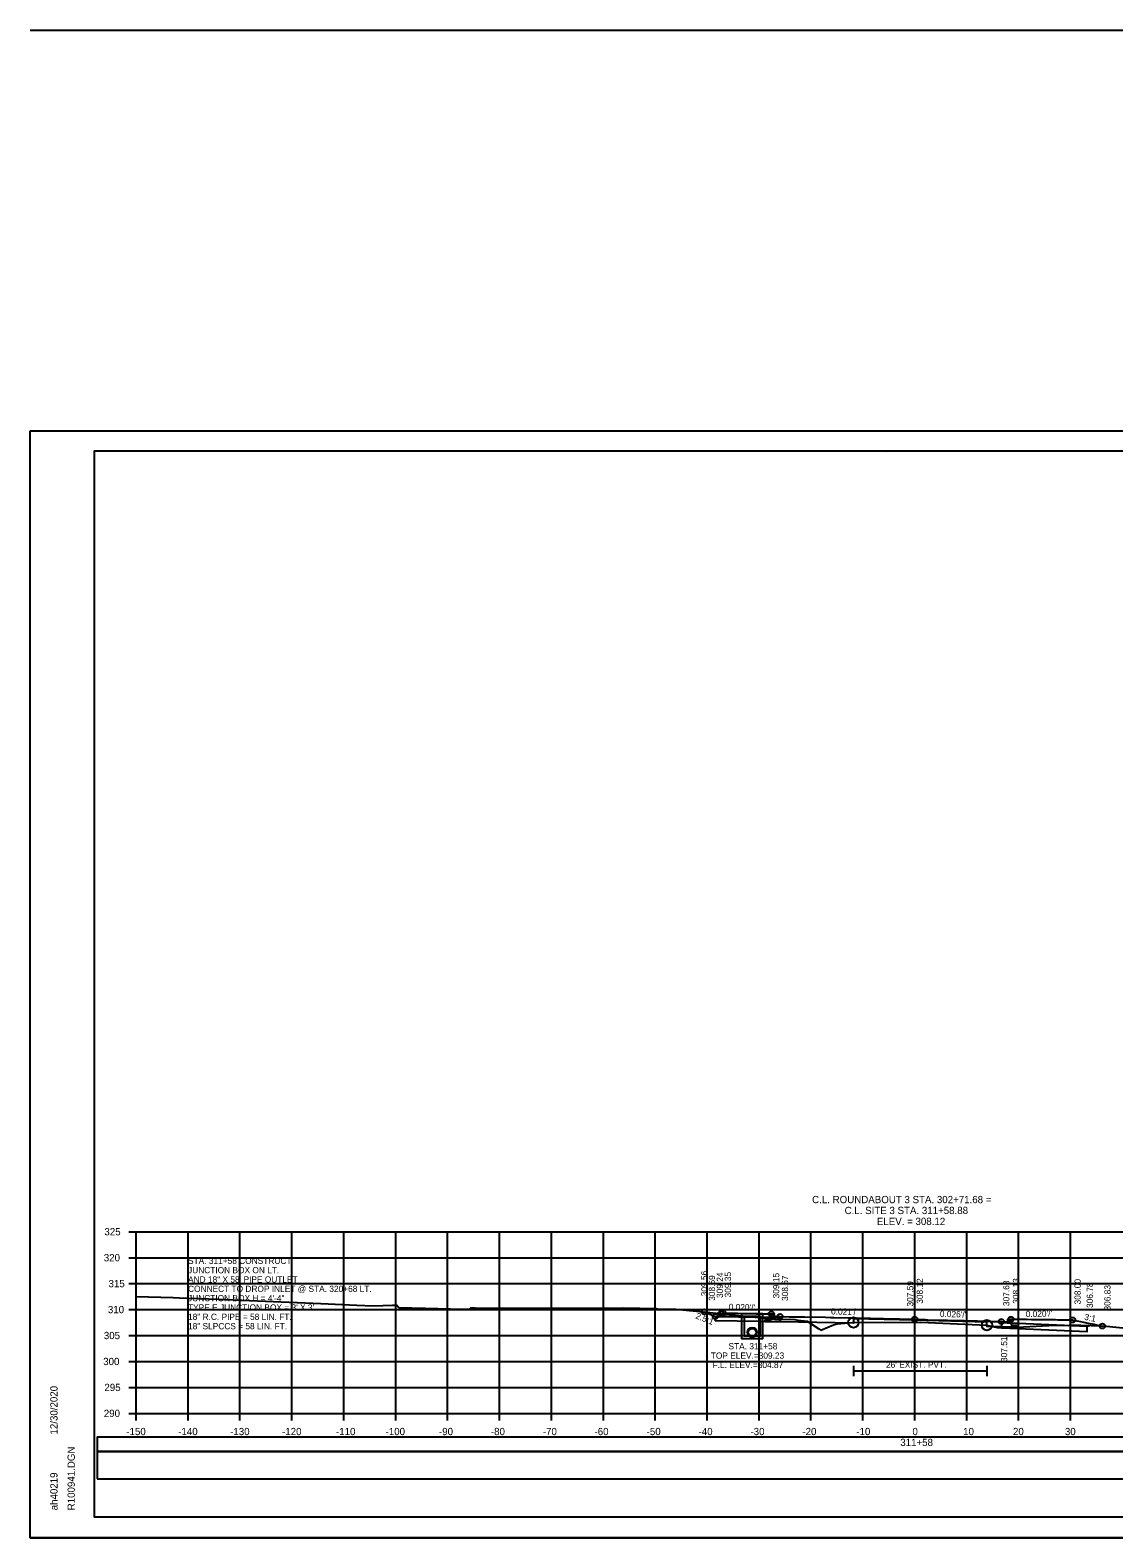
# Model space of a CAD drawing. Extents: x 1370538 to 1372872, y 376220 to 381127.
# Drawn here: x 1370538.2 to 1370746.9, y 378277.5 to 378568.1 of the extents above; entities that cross this region are included whole.
import ezdxf

# ---------------------------------------------------------------- set-up
doc = ezdxf.new("R2010")
doc.units = 0
for name, color, linetype in [('R_Border', 7, 'Continuous'), ('R_Border Notes', 7, 'Continuous'), ('R_Border PE', 7, 'Continuous'), ('R_Border Prem', 7, 'Continuous'), ('R_Dimension', 7, 'Continuous'), ('R_Fin Surface', 7, 'Continuous'), ('R_Grid', 7, 'Continuous'), ('R_Horz Alg Annot', 7, 'Continuous'), ('R_No Plot', 7, 'Continuous'), ('R_Water', 7, 'Continuous'), ('R_Water Annot', 7, 'Continuous'), ('R_Xsect Elev', 7, 'Continuous'), ('R_Xsect Slope', 7, 'Continuous')]:
    doc.layers.add(name, color=color, linetype=linetype)

msp = doc.modelspace()

# ---------------------------------------------------------------- linework, layer by layer
at = {"layer": 'R_Border'}
for p, q in [((1370696.78, 378310.71), (1370696.78, 378308.71)), ((1370696.78, 378309.71), (1370722.5, 378309.71)), ((1370722.5, 378310.71), (1370722.5, 378308.71))]:
    msp.add_line(p, q, dxfattribs=at)
for points in [[(1370708.61, 378319.48), (1370696.78, 378319.72), (1370696.78, 378318.89), (1370682.65, 378319.19), (1370679.79, 378319.15), (1370679.79, 378319.57), (1370680.94, 378319.59), (1370680.94, 378320.68)], [(1370727.15, 378319.66), (1370727.15, 378318.56), (1370728.44, 378318.52), (1370728.44, 378318.11), (1370725.28, 378318.21), (1370722.5, 378318.28), (1370722.5, 378319.11), (1370708.61, 378319.48)]]:
    msp.add_lwpolyline(points, dxfattribs=at)
at = {"layer": 'R_Border Notes'}
for p, q in [((1370550.61, 378486.99), (1370866.79, 378486.99)), ((1370550.61, 378281.53), (1370550.61, 378486.99)), ((1370703.13, 378486.73), (1370703.13, 378486.73)), ((1370703.13, 378486.73), (1370703.13, 378486.73)), ((1370550.61, 378281.53), (1370550.61, 378281.53)), ((1370866.79, 378281.53), (1370550.61, 378281.53))]:
    msp.add_line(p, q, dxfattribs=at)
at = {"layer": 'R_Border Prem'}
for p, q in [((1370557.21, 378336.53), (1370558.61, 378336.53)), ((1370558.61, 378301.53), (1370558.61, 378336.53)), ((1370557.21, 378331.53), (1370558.61, 378331.53)), ((1370557.21, 378326.53), (1370558.61, 378326.53)), ((1370557.21, 378321.53), (1370558.61, 378321.53)), ((1370557.21, 378316.53), (1370558.61, 378316.53)), ((1370557.21, 378311.53), (1370558.61, 378311.53)), ((1370557.21, 378306.53), (1370558.61, 378306.53)), ((1370557.21, 378301.53), (1370558.61, 378301.53)), ((1370558.61, 378301.53), (1370858.61, 378301.53)), ((1370558.61, 378300.13), (1370558.61, 378301.53)), ((1370568.61, 378300.13), (1370568.61, 378301.53)), ((1370578.61, 378300.13), (1370578.61, 378301.53)), ((1370588.61, 378300.13), (1370588.61, 378301.53)), ((1370598.61, 378300.13), (1370598.61, 378301.53)), ((1370608.61, 378300.13), (1370608.61, 378301.53)), ((1370618.61, 378300.13), (1370618.61, 378301.53)), ((1370628.61, 378300.13), (1370628.61, 378301.53)), ((1370638.61, 378300.13), (1370638.61, 378301.53)), ((1370648.61, 378300.13), (1370648.61, 378301.53)), ((1370658.61, 378300.13), (1370658.61, 378301.53)), ((1370668.61, 378300.13), (1370668.61, 378301.53)), ((1370678.61, 378300.13), (1370678.61, 378301.53)), ((1370688.61, 378300.13), (1370688.61, 378301.53)), ((1370698.61, 378300.13), (1370698.61, 378301.53)), ((1370708.61, 378300.13), (1370708.61, 378301.53)), ((1370718.61, 378300.13), (1370718.61, 378301.53)), ((1370728.61, 378300.13), (1370728.61, 378301.53)), ((1370738.61, 378300.13), (1370738.61, 378301.53))]:
    msp.add_line(p, q, dxfattribs=at)
at = {"layer": 'R_Dimension'}
msp.add_lwpolyline([(1370558.61, 378324.08), (1370565.72, 378323.85), (1370566.95, 378323.81), (1370570.62, 378323.68), (1370574.47, 378323.52), (1370577.42, 378323.42), (1370594.2, 378322.71), (1370601.15, 378322.35), (1370604.27, 378322.22), (1370608.01, 378322.39), (1370608.85, 378322.41), (1370609.14, 378322.01), (1370609.19, 378321.93), (1370614.3, 378321.78), (1370621.63, 378321.62), (1370622.24, 378321.61), (1370622.81, 378321.59), (1370623.08, 378321.84), (1370623.85, 378321.84), (1370623.98, 378321.83), (1370652.53, 378321.89), (1370658.76, 378321.71), (1370659.06, 378321.7), (1370662.64, 378321.6), (1370669.13, 378320.99), (1370672.84, 378320.6), (1370680.96, 378319.77), (1370681.51, 378319.72), (1370681.68, 378319.7), (1370681.91, 378319.69), (1370685.49, 378319.59), (1370686.09, 378319.47), (1370687.88, 378319.3), (1370690.09, 378317.84), (1370690.52, 378317.56), (1370692.92, 378318.56), (1370693.65, 378318.81), (1370696.54, 378319.02), (1370696.78, 378319.04), (1370697, 378319.04), (1370709.72, 378319.12), (1370711.15, 378319.05), (1370722.5, 378318.52), (1370723.67, 378318.24), (1370724.45, 378318.07), (1370726.48, 378318), (1370727.37, 378317.99), (1370729.56, 378318.2), (1370734.43, 378318.49), (1370736.28, 378318.5), (1370738.2, 378318.49), (1370738.42, 378318.52), (1370738.58, 378318.56), (1370742.57, 378318.45), (1370745.53, 378318.32), (1370752.4, 378317.65)], dxfattribs=at)
at = {"layer": 'R_Fin Surface'}
for points in [[(1370671.26, 378320.76), (1370671.6, 378320.86), (1370671.66, 378320.87), (1370672.47, 378320.86), (1370674.48, 378320.82), (1370676.49, 378320.77), (1370677.49, 378320.75), (1370678.07, 378320.74), (1370679.19, 378320.72), (1370680.33, 378320.69), (1370680.58, 378320.69), (1370680.61, 378320.69), (1370680.76, 378320.68), (1370680.77, 378320.68), (1370680.94, 378320.68), (1370681.43, 378320.68), (1370681.51, 378320.68), (1370681.51, 378320.59), (1370681.51, 378320.18), (1370681.77, 378320.18), (1370682.65, 378320.19), (1370684.43, 378320.16), (1370686.23, 378320.14), (1370686.27, 378320.13), (1370687.35, 378320.12), (1370691.42, 378320.04), (1370692.37, 378320.02), (1370692.71, 378320.02), (1370692.98, 378320.01), (1370695.72, 378319.96), (1370696.15, 378319.95), (1370696.46, 378319.94), (1370699.83, 378319.88), (1370700.07, 378319.87), (1370705.16, 378319.74), (1370705.32, 378319.74), (1370705.64, 378319.73), (1370705.65, 378319.73), (1370706.53, 378319.7), (1370708.13, 378319.66), (1370708.61, 378319.65)], [(1370708.61, 378319.65), (1370708.74, 378319.64), (1370710.08, 378319.6), (1370710.58, 378319.59), (1370710.84, 378319.58), (1370710.87, 378319.58), (1370710.99, 378319.58), (1370711.09, 378319.58), (1370714.85, 378319.47), (1370714.91, 378319.47), (1370718.03, 378319.4), (1370718.2, 378319.39), (1370718.25, 378319.39), (1370718.53, 378319.38), (1370718.6, 378319.38), (1370719.86, 378319.35), (1370720.16, 378319.34), (1370720.56, 378319.33), (1370720.67, 378319.33), (1370722.1, 378319.29), (1370722.68, 378319.28), (1370723.59, 378319.25), (1370724.39, 378319.23), (1370725.22, 378319.21), (1370725.28, 378319.21), (1370725.99, 378319.19), (1370726.52, 378319.17), (1370726.53, 378319.3), (1370726.53, 378319.67), (1370726.65, 378319.67), (1370726.98, 378319.66), (1370727.05, 378319.66), (1370727.07, 378319.66), (1370727.15, 378319.66), (1370727.3, 378319.66), (1370728.27, 378319.66), (1370728.61, 378319.66), (1370728.94, 378319.65), (1370729.18, 378319.65), (1370729.79, 378319.65), (1370730.11, 378319.65), (1370731.11, 378319.64), (1370731.49, 378319.64), (1370732.56, 378319.63), (1370732.78, 378319.63), (1370733.62, 378319.62), (1370733.97, 378319.62), (1370734.43, 378319.61), (1370735.09, 378319.6), (1370735.69, 378319.59), (1370736.14, 378319.58), (1370736.47, 378319.58), (1370737.13, 378319.57), (1370737.17, 378319.57), (1370737.28, 378319.56), (1370737.97, 378319.55), (1370738.08, 378319.55), (1370738.18, 378319.54), (1370738.96, 378319.53)], [(1370738.99, 378319.52), (1370738.99, 378319.52), (1370739.02, 378319.52), (1370739.09, 378319.51), (1370739.09, 378319.51), (1370740.53, 378319.23), (1370741.09, 378319.11), (1370742.03, 378318.92), (1370743.18, 378318.69), (1370743.58, 378318.6), (1370744.76, 378318.35)]]:
    msp.add_lwpolyline(points, dxfattribs=at)
at = {"layer": 'R_Grid'}
for p, q in [((1370558.61, 378336.53), (1370858.61, 378336.53)), ((1370558.61, 378301.53), (1370558.61, 378336.53)), ((1370568.61, 378301.53), (1370568.61, 378336.53)), ((1370578.61, 378301.53), (1370578.61, 378336.53)), ((1370588.61, 378301.53), (1370588.61, 378336.53)), ((1370598.61, 378301.53), (1370598.61, 378336.53)), ((1370608.61, 378301.53), (1370608.61, 378336.53)), ((1370618.61, 378301.53), (1370618.61, 378336.53)), ((1370628.61, 378301.53), (1370628.61, 378336.53)), ((1370638.61, 378301.53), (1370638.61, 378336.53)), ((1370648.61, 378301.53), (1370648.61, 378336.53)), ((1370658.61, 378301.53), (1370658.61, 378336.53)), ((1370668.61, 378301.53), (1370668.61, 378336.53)), ((1370678.61, 378301.53), (1370678.61, 378336.53)), ((1370688.61, 378301.53), (1370688.61, 378336.53)), ((1370698.61, 378301.53), (1370698.61, 378336.53)), ((1370708.61, 378301.53), (1370708.61, 378336.53)), ((1370718.61, 378301.53), (1370718.61, 378336.53)), ((1370728.61, 378301.53), (1370728.61, 378336.53)), ((1370738.61, 378301.53), (1370738.61, 378336.53)), ((1370558.61, 378331.53), (1370858.61, 378331.53)), ((1370558.61, 378326.53), (1370858.61, 378326.53)), ((1370558.61, 378321.53), (1370858.61, 378321.53)), ((1370558.61, 378316.53), (1370858.61, 378316.53)), ((1370558.61, 378311.53), (1370858.61, 378311.53)), ((1370558.61, 378306.53), (1370858.61, 378306.53)), ((1370558.61, 378301.53), (1370858.61, 378301.53))]:
    msp.add_line(p, q, dxfattribs=at)
at = {"layer": 'R_Horz Alg Annot'}
for points in [[(1370668.05, 378321.09), (1370668.68, 378320.83), (1370670.19, 378320.22), (1370672.47, 378320.19), (1370673.77, 378320.17), (1370674.65, 378320.16), (1370677.5, 378320.12), (1370679.77, 378320.08), (1370680.18, 378320.07), (1370680.34, 378320.07), (1370680.75, 378320.07), (1370682.65, 378320.02)], [(1370682.65, 378320.02), (1370682.65, 378319.19), (1370670.19, 378319.39), (1370670.19, 378320.22)], [(1370725.28, 378319.04), (1370725.28, 378318.04), (1370726.38, 378317.99), (1370726.44, 378317.99), (1370726.94, 378317.96), (1370726.98, 378317.96), (1370726.99, 378317.96), (1370727.07, 378317.96), (1370741.82, 378317.31), (1370741.82, 378318.31)], [(1370725.28, 378319.04), (1370726.38, 378318.99), (1370726.44, 378318.99), (1370726.94, 378318.96), (1370726.98, 378318.96), (1370726.99, 378318.96), (1370727.07, 378318.96), (1370741.82, 378318.31), (1370742.27, 378318.46)]]:
    msp.add_lwpolyline(points, dxfattribs=at)
for points in [[(1370551.13, 378294.21), (1370866.25, 378294.21), (1370866.25, 378296.92), (1370551.13, 378296.92)], [(1370551.13, 378288.89), (1370866.25, 378288.89), (1370866.25, 378294.21), (1370551.13, 378294.21)]]:
    msp.add_lwpolyline(points, close=True, dxfattribs=at)
at = {"layer": 'R_No Plot'}
for p, q in [((1370538.2, 378568.06), (1372871.58, 378568.06)), ((1370538.21, 378490.88), (1370871.54, 378490.88)), ((1370538.21, 378277.55), (1370871.54, 378277.55))]:
    msp.add_line(p, q, dxfattribs=at)
for points in [[(1370538.2, 378490.88), (1370871.54, 378490.88), (1370871.54, 378277.54), (1370538.2, 378277.54)], [(1370784.53, 378486.99), (1370784.53, 378477.11), (1370820.26, 378477.11), (1370820.26, 378474.19), (1370843.46, 378474.19), (1370843.46, 378449.85), (1370866.79, 378449.85), (1370866.79, 378281.53), (1370550.61, 378281.53), (1370550.61, 378486.99)]]:
    msp.add_lwpolyline(points, close=True, dxfattribs=at)
for centre, radius in [((1370668.05, 378321.09), 0.5), ((1370671.26, 378320.76), 0.5), ((1370671.66, 378320.87), 0.5), ((1370680.94, 378320.68), 0.5), ((1370670.19, 378320.22), 0.5), ((1370677.29, 378317.15), 0.917), ((1370677.29, 378317.15), 0.917), ((1370682.65, 378320.19), 0.5), ((1370696.78, 378319.04), 1), ((1370708.61, 378319.65), 0.5), ((1370708.61, 378319.65), 0.5), ((1370722.5, 378318.52), 1), ((1370725.28, 378319.21), 0.5), ((1370727.15, 378319.66), 0.5), ((1370739.02, 378319.52), 0.5), ((1370744.76, 378318.35), 0.5)]:
    msp.add_circle(centre, radius, dxfattribs=at)
at = {"layer": 'R_Water'}
for points in [[(1370677.29, 378320.76), (1370679.29, 378320.76), (1370679.29, 378315.9), (1370677.29, 378315.9), (1370675.29, 378315.9), (1370675.29, 378320.76)], [(1370677.29, 378320.26), (1370678.79, 378320.26), (1370678.79, 378316.4), (1370677.29, 378316.4), (1370675.79, 378316.4), (1370675.79, 378320.26)]]:
    msp.add_lwpolyline(points, close=True, dxfattribs=at)
msp.add_circle((1370677.29, 378317.15), 0.75, dxfattribs=at)
msp.add_circle((1370677.29, 378317.15), 0.75, dxfattribs=at)
at = {"layer": 'R_Xsect Elev'}
msp.add_line((1370708.61, 378319.11), (1370708.61, 378329.11), dxfattribs=at)

# ---------------------------------------------------------------- texts
at = {"layer": 'R_Border Notes'}
for s, p in [('12/30/2020', (1370543.47, 378297.45)), ('R100941.DGN', (1370546.8, 378282.85)), ('ah40219', (1370543.47, 378282.85))]:
    msp.add_text(s, height=1.4, rotation=90, dxfattribs=at).set_placement(p)
at = {"layer": 'R_Border PE'}
for s, p in [('C.L. ROUNDABOUT 3 STA. 302+71.68 =', (1370688.83, 378342.03)), ('C.L. SITE 3 STA. 311+58.88', (1370695.09, 378339.93)), ('ELEV. = 308.12', (1370701.3, 378337.83)), ('325', (1370552.5, 378335.83)), ('320', (1370552.38, 378330.83)), ('315', (1370553.29, 378325.83)), ('310', (1370553.17, 378320.83)), ('305', (1370552.39, 378315.83)), ('300', (1370552.27, 378310.83)), ('295', (1370552.5, 378305.83)), ('290', (1370552.38, 378300.83)), ('-150', (1370556.72, 378297.33)), ('-140', (1370566.72, 378297.33)), ('-130', (1370576.72, 378297.33)), ('-120', (1370586.72, 378297.33)), ('-110', (1370597.11, 378297.33)), ('-100', (1370606.66, 378297.33)), ('-90', (1370616.95, 378297.33)), ('-80', (1370626.95, 378297.33)), ('-70', (1370636.95, 378297.33)), ('-60', (1370646.91, 378297.33)), ('-50', (1370656.95, 378297.33)), ('-40', (1370666.95, 378297.33)), ('-30', (1370676.95, 378297.33)), ('-20', (1370686.95, 378297.33)), ('-10', (1370697.34, 378297.33)), ('0', (1370708.15, 378297.33)), ('10', (1370717.92, 378297.33)), ('20', (1370727.52, 378297.33)), ('30', (1370737.52, 378297.33)), ('311+58', (1370705.81, 378295.23))]:
    msp.add_text(s, height=1.4, dxfattribs=at).set_placement(p)
at = {"layer": 'R_Water'}
msp.add_text("26' EXIST. PVT.", height=1.2, dxfattribs=at).set_placement((1370703.06, 378310.31))
at = {"layer": 'R_Water Annot'}
for s, p in [('JUNCTION BOX ON LT.', (1370568.61, 378328.53)), ('STA. 311+58 CONSTRUCT', (1370568.61, 378330.33)), ('AND 18" X 58\' PIPE OUTLET', (1370568.61, 378326.73)), ('JUNCTION BOX H = 4\'-4"', (1370568.61, 378323.13)), ('CONNECT TO DROP INLET @ STA. 320+68 LT.', (1370568.61, 378324.93)), ("TYPE E JUNCTION BOX = 3' X 3'", (1370568.61, 378321.33)), ('18" R.C. PIPE = 58 LIN. FT.', (1370568.61, 378319.53)), ('18" SLPCCS = 58 LIN. FT.', (1370568.61, 378317.73)), ('TOP ELEV.=309.23', (1370669.31, 378312.06)), ('STA. 311+58', (1370672.72, 378313.86)), ('F.L. ELEV.=304.87', (1370669.66, 378310.26))]:
    msp.add_text(s, height=1.2, dxfattribs=at).set_placement(p)
at = {"layer": 'R_Xsect Elev'}
for s, p in [('309.56', (1370668.65, 378324.09)), ('308.69', (1370670.13, 378323.22)), ('309.24', (1370671.64, 378323.76)), ('309.35', (1370673.21, 378323.87)), ('309.15', (1370682.49, 378323.68)), ('308.67', (1370684.2, 378323.19)), ('307.59', (1370708.31, 378322.11)), ('308.12', (1370710.16, 378322.65)), ('308.12', (1370710.16, 378322.65)), ('307.68', (1370726.83, 378322.21)), ('308.13', (1370728.7, 378322.66)), ('308.00', (1370740.57, 378322.52)), ('306.78', (1370742.92, 378321.84)), ('306.83', (1370746.31, 378321.35)), ('307.51', (1370726.4, 378311.43))]:
    msp.add_text(s, height=1.2, rotation=90, dxfattribs=at).set_placement(p)
at = {"layer": 'R_Xsect Slope'}
for s, rotation, p in [("0.020'/'", 358.8036, (1370672.75, 378321.45)), ("0.021'/'", 358.792, (1370692.47, 378320.59)), ("0.026'/'", 358.4942, (1370713.42, 378320.12)), ("0.020'/'", 1.1458, (1370729.98, 378320.07)), ('2.5:1', 337.9281, (1370666.27, 378319.87)), ('3:1', 348.4986, (1370741.18, 378319.59))]:
    msp.add_text(s, height=1.2, rotation=rotation, dxfattribs=at).set_placement(p)

doc.saveas('drawing.dxf')
